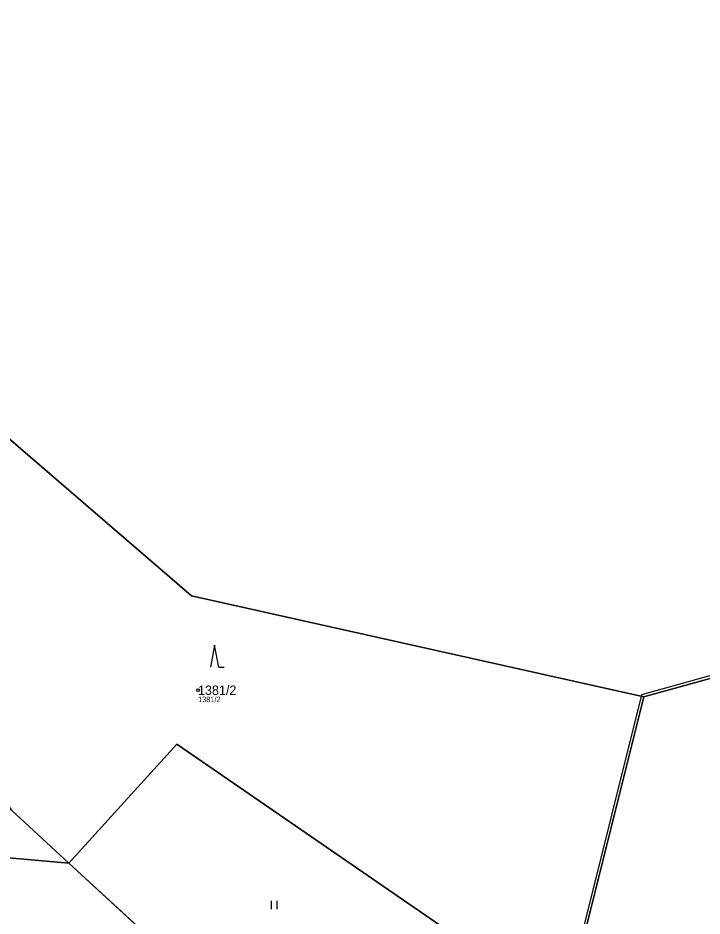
# Model space of a CAD drawing. Extents: x -770088 to -765625, y -1057899 to -1053934.
# Drawn here: x -766276.1 to -766152.2, y -1057238.4 to -1057075.5 of the extents above; entities that cross this region are included whole.
import ezdxf

# ---------------------------------------------------------------- set-up
doc = ezdxf.new("R2010")
doc.units = 0
for name, color, linetype in [('Definiční body', 7, 'Continuous'), ('Hranice parcel', 7, 'Continuous'), ('Parcelní čísla', 7, 'Continuous'), ('Polygon ku', 7, 'Continuous'), ('Polygon parcely', 7, 'Continuous'), ('Vnitřní kresba', 7, 'Continuous'), ('Značky kultur', 7, 'Continuous')]:
    doc.layers.add(name, color=color, linetype=linetype)

msp = doc.modelspace()

# ---------------------------------------------------------------- linework, layer by layer
at = {"layer": 'Definiční body'}
msp.add_circle((-766243.51, -1057197.41), 0.25, dxfattribs=at)
at = {"layer": 'Hranice parcel'}
for p, q in [((-766162.75, -1057198.63), (-766176.6, -1057254.22)), ((-766266.93, -1057228.77), (-766348.59, -1057221.54)), ((-766266.93, -1057228.77), (-766223.4, -1057268.72))]:
    msp.add_line(p, q, dxfattribs=at)
for points in [[(-766281.58, -1057136.95), (-766282.26, -1057147.95), (-766244.67, -1057180.3), (-766162.75, -1057198.63)], [(-766302.27, -1057181.56), (-766296.29, -1057192.81), (-766277.32, -1057219.17), (-766266.93, -1057228.77)], [(-766095.37, -1057189.72), (-766125.57, -1057188.31), (-766162.75, -1057198.63)], [(-766178.2, -1057254.84), (-766247.33, -1057207.18), (-766266.93, -1057228.77)]]:
    msp.add_lwpolyline(points, dxfattribs=at)
at = {"layer": 'Polygon ku'}
msp.add_lwpolyline([(-766132.34, -1057277.29), (-766169.1, -1057288.59), (-766177.07, -1057258.04), (-766161.31, -1057255.36), (-766176.6, -1057254.22), (-766162.75, -1057198.63), (-766125.57, -1057188.31)], dxfattribs=at)
at = {"layer": 'Polygon parcely'}
msp.add_lwpolyline([(-766523.09, -1057058.76), (-766501.31, -1057069.21), (-766483.74, -1057066.59), (-766464.24, -1057058.42), (-766448.74, -1057063.17), (-766433.24, -1057070.17), (-766399.91, -1057068.13), (-766386.48, -1057070.83), (-766308.09, -1057126.14), (-766281.58, -1057136.95), (-766282.26, -1057147.95), (-766244.67, -1057180.3), (-766162.75, -1057198.63), (-766125.57, -1057188.31)], dxfattribs=at)
for points in [[(-766294.62, -1057143.2), (-766302.27, -1057181.56), (-766296.29, -1057192.81), (-766277.32, -1057219.17), (-766266.93, -1057228.77), (-766247.33, -1057207.18), (-766178.2, -1057254.84), (-766176.6, -1057254.22), (-766162.75, -1057198.63), (-766244.67, -1057180.3), (-766282.26, -1057147.95), (-766281.58, -1057136.95)], [(-766348.59, -1057221.54), (-766266.93, -1057228.77), (-766277.32, -1057219.17), (-766296.29, -1057192.81), (-766302.27, -1057181.56), (-766330.03, -1057193.56), (-766346.3, -1057210.91)], [(-766223.4, -1057268.72), (-766178.2, -1057254.84), (-766247.33, -1057207.18), (-766266.93, -1057228.77)], [(-766315.93, -1057297.82), (-766294.84, -1057294.96), (-766246.07, -1057275.79), (-766223.4, -1057268.72), (-766266.93, -1057228.77), (-766348.59, -1057221.54), (-766375.15, -1057227.38), (-766392.22, -1057225.66), (-766393.43, -1057226.29), (-766393, -1057227.16), (-766400.07, -1057230.64), (-766400.42, -1057229.92), (-766405.99, -1057232.81), (-766412.82, -1057256.35), (-766456.19, -1057260.85), (-766467.84, -1057255.05), (-766459.37, -1057303.45), (-766431.97, -1057298.09)]]:
    msp.add_lwpolyline(points, close=True, dxfattribs=at)
at = {"layer": 'Vnitřní kresba'}
for p, q in [((-766125.63, -1057187.81), (-766163.17, -1057198.23)), ((-766163.17, -1057198.23), (-766177.22, -1057254.67))]:
    msp.add_line(p, q, dxfattribs=at)
at = {"layer": 'Značky kultur'}
for p, q in [((-766240.51, -1057189.23), (-766241.26, -1057193.23)), ((-766239.76, -1057193.23), (-766240.51, -1057189.23)), ((-766239.76, -1057193.23), (-766238.76, -1057193.23)), ((-766230.17, -1057237.11), (-766230.17, -1057235.61)), ((-766229.17, -1057237.11), (-766229.17, -1057235.61))]:
    msp.add_line(p, q, dxfattribs=at)

# ---------------------------------------------------------------- texts
at = {"layer": 'Definiční body'}
msp.add_text('1381/2', height=1, dxfattribs=at).set_placement((-766243.51, -1057199.57))
at = {"layer": 'Parcelní čísla'}
msp.add_text('1381/2', height=1.7, dxfattribs=at).set_placement((-766243.51, -1057198.26))

doc.saveas('drawing.dxf')
